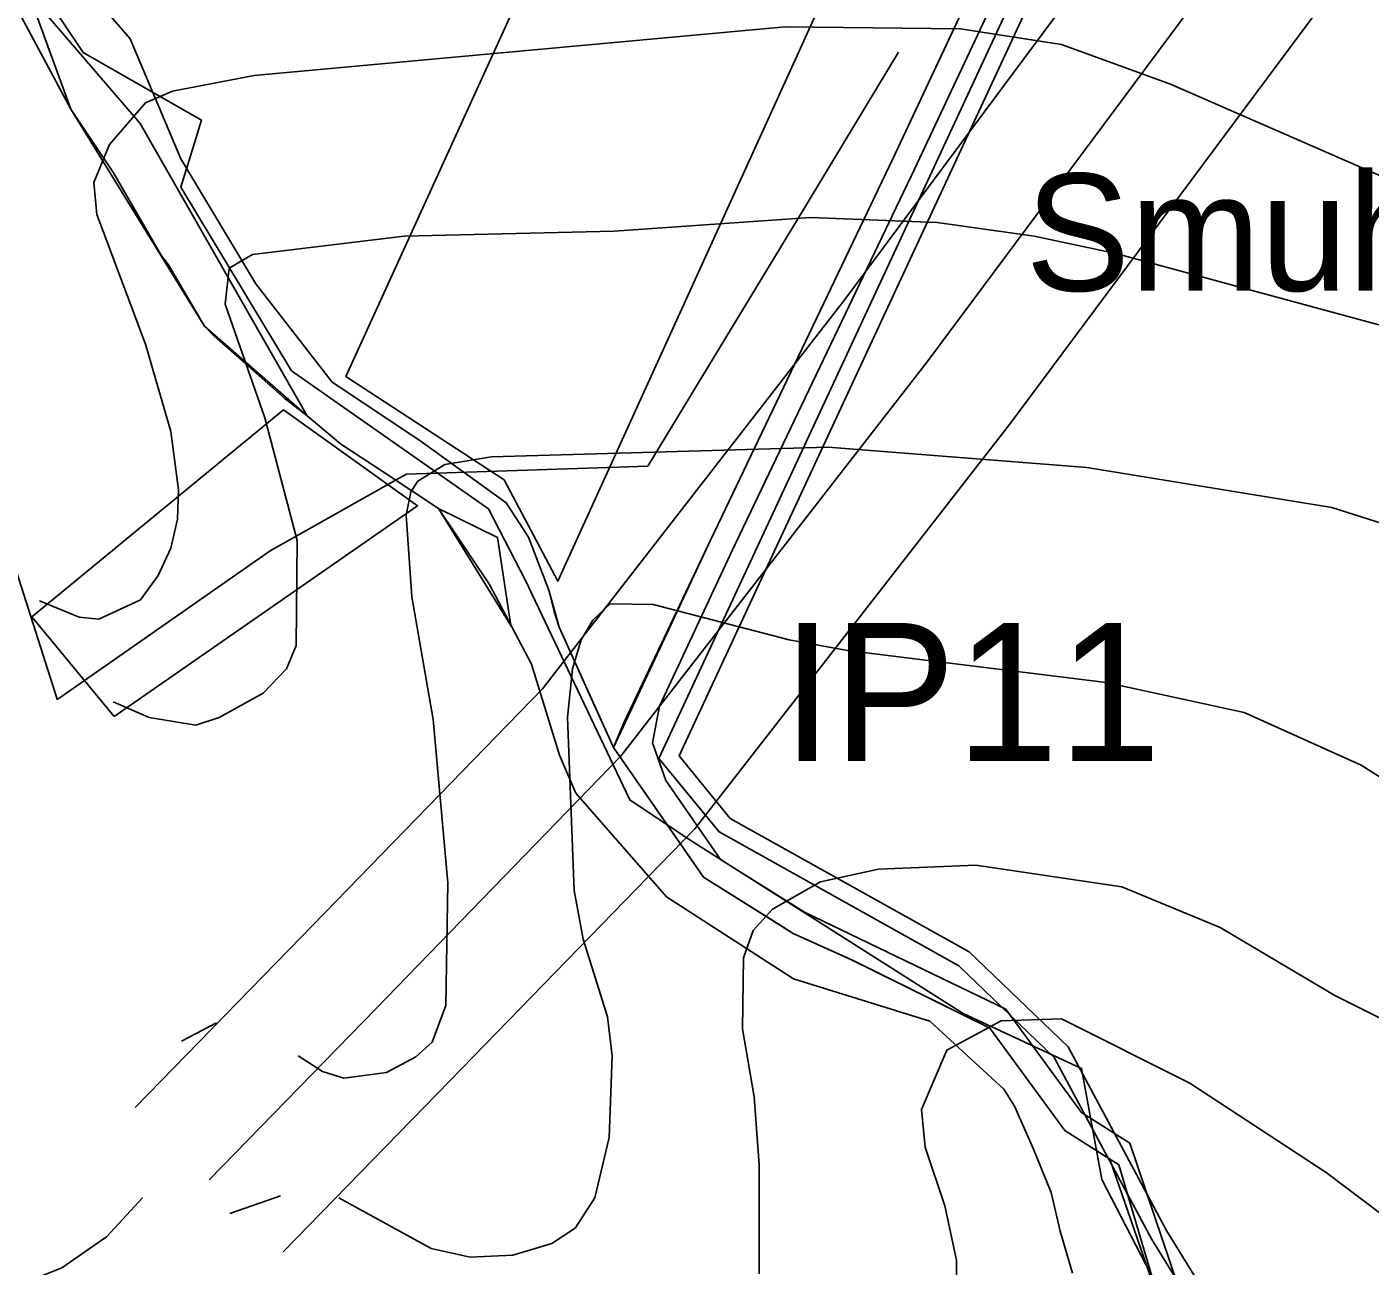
# Model space of a CAD drawing. Extents: x -1900516 to -575031, y -3809306 to -1157387.
# Drawn here: x -577967.9 to -577773, y -1158405.7 to -1158225.9 of the extents above; entities that cross this region are included whole.
import ezdxf

# ---------------------------------------------------------------- set-up
doc = ezdxf.new("R2010")
doc.units = 0
for name, color, linetype in [('01_MÍSTNÍ_NÁZVY', 7, 'Continuous'), ('01_OBVOD NEŘEŠENÉ', 7, 'Continuous'), ('01_OBVOD PÚ', 7, 'Continuous'), ('01_PARCELY_NÁVRH_PC', 7, 'Continuous'), ('01_PARCELY_NÁVRH_ŽP', 7, 'Continuous'), ('01_VRSTEVNICE', 7, 'Continuous'), ('01_ZASTAV_PLOCHY', 7, 'Continuous'), ('02_KULTURY STAV', 7, 'Continuous'), ('03_PC_NÁVRH', 7, 'Continuous'), ('04_ZPF_OP_ORGAN', 7, 'Continuous'), ('06_ÚSES_IP', 7, 'Continuous'), ('07_ELEKTRO', 7, 'Continuous'), ('07_OCH_P A POPISY TI', 7, 'Continuous')]:
    doc.layers.add(name, color=color, linetype=linetype)

msp = doc.modelspace()

# ---------------------------------------------------------------- linework, layer by layer
at = {"layer": '01_OBVOD NEŘEŠENÉ'}
for p, q in [((-577965.94, -1158212.48), (-577952.95, -1158227.7)), ((-577842.3, -1158245.07), (-577830.74, -1158220.43)), ((-577952.95, -1158227.7), (-577945.56, -1158245.1)), ((-577945.56, -1158245.1), (-577934.69, -1158263.21)), ((-577868.69, -1158300.34), (-577842.3, -1158245.07)), ((-577934.69, -1158263.21), (-577923.62, -1158277.48)), ((-577923.62, -1158277.48), (-577910.9, -1158285.94)), ((-577910.9, -1158285.94), (-577898.37, -1158294.98)), ((-577898.37, -1158294.98), (-577895.16, -1158299.99)), ((-577895.16, -1158299.99), (-577892.19, -1158307.69)), ((-577881.29, -1158326.92), (-577868.69, -1158300.34)), ((-577892.19, -1158307.69), (-577891.4, -1158310.78)), ((-577891.4, -1158310.78), (-577890.71, -1158313.05)), ((-577890.71, -1158313.05), (-577882.83, -1158330.47)), ((-577882.83, -1158330.47), (-577881.29, -1158326.92))]:
    msp.add_line(p, q, dxfattribs=at)
at = {"layer": '01_OBVOD PÚ'}
for points in [[(-577965.94, -1158212.48), (-577952.95, -1158227.7), (-577945.56, -1158245.1), (-577934.69, -1158263.21), (-577923.62, -1158277.48), (-577910.9, -1158285.94), (-577898.37, -1158294.98), (-577895.16, -1158299.99), (-577892.19, -1158307.69), (-577891.4, -1158310.78), (-577890.71, -1158313.05), (-577882.83, -1158330.47), (-577881.29, -1158326.92), (-577868.69, -1158300.34), (-577842.3, -1158245.07), (-577830.74, -1158220.43)], [(-577816.21, -1158406.78), (-577818.01, -1158400.64), (-577819.3, -1158395.05), (-577821.86, -1158388.79), (-577824.64, -1158382.54), (-577826.19, -1158380.05), (-577836.91, -1158370.2), (-577856.68, -1158364.04), (-577875.12, -1158352.15), (-577888.29, -1158337.1), (-577890.65, -1158331.59), (-577894.72, -1158318.41), (-577900.8, -1158306.84), (-577908.21, -1158295.8), (-577916.23, -1158290.5), (-577922.4, -1158286.43), (-577927.23, -1158282.37), (-577930.49, -1158279.85), (-577940.75, -1158270.81), (-577942.14, -1158269.35), (-577947.35, -1158260.48), (-577948.39, -1158259.17), (-577955.37, -1158247.11), (-577961.52, -1158237.88), (-577966.92, -1158223.16)]]:
    msp.add_lwpolyline(points, dxfattribs=at)
at = {"layer": '01_PARCELY_NÁVRH_PC'}
for points in [[(-577830.74, -1158220.43), (-577842.3, -1158245.07), (-577868.69, -1158300.34), (-577882.83, -1158330.47), (-577869.73, -1158349.32), (-577856.74, -1158357.46), (-577847.86, -1158361.5), (-577828.22, -1158371.21), (-577817.35, -1158386.07), (-577810.79, -1158390.22), (-577803.3, -1158411.88)], [(-577798.53, -1158415.66), (-577807.88, -1158387.92), (-577814.92, -1158383.47), (-577825.9, -1158368.45), (-577855.08, -1158354.37), (-577867.27, -1158346.73), (-577875.24, -1158335.27), (-577877.15, -1158329.81), (-577876.13, -1158324.52), (-577865.53, -1158301.84), (-577839.14, -1158246.57), (-577827.36, -1158221.46)]]:
    msp.add_lwpolyline(points, dxfattribs=at)
at = {"layer": '01_PARCELY_NÁVRH_ŽP'}
for points in [[(-577803.3, -1158411.88), (-577810.79, -1158390.22), (-577817.35, -1158386.07), (-577828.22, -1158371.21), (-577830.33, -1158370.17), (-577847.86, -1158361.5), (-577848.66, -1158361.11), (-577856.74, -1158357.46), (-577858.94, -1158356.08), (-577869.73, -1158349.32), (-577871.69, -1158346.5), (-577882.83, -1158330.47), (-577886.77, -1158321.76), (-577890.71, -1158313.05), (-577892.19, -1158307.69), (-577895.16, -1158299.99), (-577898.37, -1158294.98), (-577910.9, -1158285.94), (-577923.62, -1158277.48), (-577934.69, -1158263.21), (-577945.56, -1158245.1), (-577952.95, -1158227.7), (-577965.94, -1158212.48)], [(-577966.92, -1158223.16), (-577961.52, -1158237.88), (-577955.37, -1158247.11), (-577948.39, -1158259.17), (-577947.87, -1158259.82), (-577947.35, -1158260.48), (-577942.14, -1158269.35), (-577940.75, -1158270.81), (-577930.49, -1158279.85), (-577927.23, -1158282.37), (-577922.4, -1158286.43), (-577916.23, -1158290.5), (-577908.21, -1158295.8), (-577900.8, -1158306.84), (-577894.72, -1158318.41), (-577890.65, -1158331.59), (-577888.29, -1158337.1), (-577875.12, -1158352.15), (-577856.68, -1158364.04), (-577836.91, -1158370.2), (-577826.19, -1158380.05), (-577824.64, -1158382.54), (-577821.86, -1158388.79), (-577819.3, -1158395.05), (-577818.01, -1158400.64), (-577816.2, -1158406.74)]]:
    msp.add_lwpolyline(points, dxfattribs=at)
at = {"layer": '01_VRSTEVNICE'}
for points in [[(-577734.15, -1158251.64), (-577746.7, -1158253.61), (-577758.55, -1158252.2), (-577766.45, -1158249.8), (-577802.01, -1158234.28), (-577817.81, -1158228.5), (-577832.49, -1158226.24), (-577857.88, -1158225.96), (-577934.92, -1158233.02), (-577946.77, -1158235.27), (-577950.72, -1158236.97), (-577955.94, -1158243.03), (-577958.2, -1158248.53), (-577957.78, -1158253.19), (-577950.72, -1158271.96), (-577947.05, -1158284.66), (-577945.93, -1158293.12), (-577946.07, -1158297.35), (-577947.05, -1158301.59), (-577948.89, -1158305.54), (-577951.43, -1158309.06), (-577957.49, -1158311.89), (-577960.32, -1158311.6), (-577966.1, -1158309.21)], [(-577744.58, -1158275.06), (-577755.73, -1158273.51), (-577809.91, -1158258.83), (-577821.76, -1158256.29), (-577835.87, -1158254.32), (-577854.21, -1158253.61), (-577882.71, -1158255.59), (-577913.19, -1158256.29), (-577935.2, -1158258.98), (-577938.59, -1158260.95), (-577939.15, -1158266.17), (-577933.37, -1158282.68), (-577928.71, -1158300.46), (-577928.85, -1158315.7), (-577930.26, -1158319.08), (-577933.65, -1158322.61), (-577940, -1158326.14), (-577943.39, -1158327.27), (-577950.16, -1158326.14), (-577955.38, -1158323.88)], [(-577744.58, -1158275.06), (-577755.73, -1158273.51), (-577809.91, -1158258.83), (-577821.76, -1158256.29), (-577835.87, -1158254.32), (-577854.21, -1158253.61), (-577882.71, -1158255.59), (-577913.19, -1158256.29), (-577935.2, -1158258.98), (-577938.59, -1158260.95), (-577939.15, -1158266.17), (-577933.37, -1158282.68), (-577928.71, -1158300.46), (-577928.85, -1158315.7), (-577930.26, -1158319.08), (-577933.65, -1158322.61), (-577940, -1158326.14), (-577943.39, -1158327.27), (-577950.16, -1158326.14), (-577955.38, -1158323.88)], [(-577756.01, -1158304.83), (-577767.02, -1158299.33), (-577778.59, -1158295.66), (-577814.14, -1158289.88), (-577851.68, -1158286.91), (-577900.49, -1158288.32), (-577907.27, -1158289.45), (-577911.21, -1158291.85), (-577912.2, -1158293.4), (-577912.91, -1158296.79), (-577912.06, -1158308.64), (-577908.96, -1158326.42), (-577906.84, -1158350.12), (-577907.12, -1158367.9), (-577909.1, -1158373.26), (-577911.5, -1158375.38), (-577915.73, -1158377.63), (-577921.94, -1158378.48), (-577925.04, -1158377.49), (-577928.57, -1158375.24)], [(-577756.01, -1158304.83), (-577767.02, -1158299.33), (-577778.59, -1158295.66), (-577814.14, -1158289.88), (-577851.68, -1158286.91), (-577900.49, -1158288.32), (-577907.27, -1158289.45), (-577911.21, -1158291.85), (-577912.2, -1158293.4), (-577912.91, -1158296.79), (-577912.06, -1158308.64), (-577908.96, -1158326.42), (-577906.84, -1158350.12), (-577907.12, -1158367.9), (-577909.1, -1158373.26), (-577911.5, -1158375.38), (-577915.73, -1158377.63), (-577921.94, -1158378.48), (-577925.04, -1158377.49), (-577928.57, -1158375.24)], [(-577922.64, -1158395.84), (-577909.24, -1158403.17), (-577903.6, -1158404.44), (-577897.39, -1158404.16), (-577891.74, -1158402.47), (-577888.36, -1158400.21), (-577885.54, -1158395.84), (-577883.42, -1158387.09), (-577883, -1158375.24), (-577883.7, -1158369.59), (-577887.23, -1158358.3), (-577888.5, -1158351.25), (-577889.49, -1158326.14), (-577888.78, -1158319.08), (-577887.51, -1158314.85), (-577885.82, -1158312.03), (-577883.28, -1158309.63), (-577877.07, -1158309.77), (-577857.32, -1158314.85), (-577848.85, -1158316.4), (-577811.32, -1158321.06), (-577791.29, -1158325.43), (-577774.36, -1158333.05), (-577760.81, -1158341.66)], [(-577922.64, -1158395.84), (-577909.24, -1158403.17), (-577903.6, -1158404.44), (-577897.39, -1158404.16), (-577891.74, -1158402.47), (-577888.36, -1158400.21), (-577885.54, -1158395.84), (-577883.42, -1158387.09), (-577883, -1158375.24), (-577883.7, -1158369.59), (-577887.23, -1158358.3), (-577888.5, -1158351.25), (-577889.49, -1158326.14), (-577888.78, -1158319.08), (-577887.51, -1158314.85), (-577885.82, -1158312.03), (-577883.28, -1158309.63), (-577877.07, -1158309.77), (-577857.32, -1158314.85), (-577848.85, -1158316.4), (-577811.32, -1158321.06), (-577791.29, -1158325.43), (-577774.36, -1158333.05), (-577760.81, -1158341.66)], [(-577861.69, -1158406.84), (-577861.69, -1158391.04), (-577862.4, -1158381.16), (-577864.09, -1158371.29), (-577863.95, -1158360.99), (-577862.54, -1158357.03), (-577859.72, -1158353.93), (-577852.8, -1158349.98), (-577844.34, -1158348.15), (-577830.23, -1158347.58), (-577809.07, -1158350.69), (-577794.81, -1158356.61), (-577778.17, -1158366.49), (-577743.74, -1158383.7)], [(-577861.69, -1158406.84), (-577861.69, -1158391.04), (-577862.4, -1158381.16), (-577864.09, -1158371.29), (-577863.95, -1158360.99), (-577862.54, -1158357.03), (-577859.72, -1158353.93), (-577852.8, -1158349.98), (-577844.34, -1158348.15), (-577830.23, -1158347.58), (-577809.07, -1158350.69), (-577794.81, -1158356.61), (-577778.17, -1158366.49), (-577743.74, -1158383.7)], [(-577940.42, -1158370.44), (-577945.5, -1158373.12)], [(-577741.2, -1158420.95), (-577779.44, -1158392.17), (-577799.19, -1158379.19), (-577817.81, -1158369.88), (-577826.56, -1158370.16), (-577834.46, -1158374.39), (-577838.13, -1158383), (-577837.57, -1158388.5), (-577834.74, -1158396.97), (-577833.05, -1158404.87), (-577833.05, -1158412.77)], [(-578040.07, -1158479.53), (-578036.22, -1158474.57), (-578033.12, -1158468.64), (-578031.14, -1158462.71), (-578022.54, -1158413.9), (-578020.28, -1158408.68), (-578017.74, -1158406.98), (-578015.34, -1158407.12), (-578005.18, -1158411.07), (-577995.03, -1158412.06), (-577986.56, -1158411.64), (-577969.63, -1158408.68), (-577962.86, -1158405.99), (-577956.36, -1158401.48), (-577951.15, -1158395.84)], [(-578040.07, -1158479.53), (-578036.22, -1158474.57), (-578033.12, -1158468.64), (-578031.14, -1158462.71), (-578022.54, -1158413.9), (-578020.28, -1158408.68), (-578017.74, -1158406.98), (-578015.34, -1158407.12), (-578005.18, -1158411.07), (-577995.03, -1158412.06), (-577986.56, -1158411.64), (-577969.63, -1158408.68), (-577962.86, -1158405.99), (-577956.36, -1158401.48), (-577951.15, -1158395.84)], [(-577962.86, -1158405.99), (-577956.36, -1158401.48), (-577951.15, -1158395.84)], [(-577931.11, -1158395.55), (-577938.45, -1158398.09)]]:
    msp.add_lwpolyline(points, dxfattribs=at)
at = {"layer": '01_ZASTAV_PLOCHY'}
for points in [[(-577837.23, -1158191.91), (-577841.39, -1158197.67), (-577890.87, -1158306.38), (-577898.67, -1158291.66), (-577921.64, -1158276.65), (-577870.42, -1158164.43), (-577845.27, -1158182.47)], [(-577975.28, -1158212.32), (-577951.46, -1158239.95), (-577927.23, -1158282.37), (-577942.14, -1158269.35), (-577961.52, -1158237.88)], [(-577955.23, -1158325.98), (-577911.23, -1158295.41), (-577930.69, -1158281.52), (-577967.19, -1158311.54)], [(-577908.21, -1158295.8), (-577897.71, -1158312.81), (-577899.62, -1158300.03)]]:
    msp.add_lwpolyline(points, close=True, dxfattribs=at)
at = {"layer": '02_KULTURY STAV'}
for points in [[(-577801.69, -1158417.31), (-577809.5, -1158391.03), (-577817.35, -1158386.07), (-577828.22, -1158371.21), (-577848.66, -1158361.11), (-577856.74, -1158357.46), (-577869.73, -1158349.32), (-577882.83, -1158330.47), (-577881.29, -1158326.92), (-577868.69, -1158300.34), (-577842.3, -1158245.07), (-577830.74, -1158220.43), (-577830.33, -1158217.76), (-577829.11, -1158214.8), (-577825.59, -1158206.21), (-577825.9, -1158205.97), (-577821.82, -1158200.05), (-577819.46, -1158196.86), (-577816.2, -1158190.71), (-577810.76, -1158194.68), (-577793.02, -1158203.55), (-577784.1, -1158209.19), (-577764.68, -1158220.49)], [(-577965.94, -1158212.48), (-577952.95, -1158227.7), (-577945.56, -1158245.1), (-577934.69, -1158263.21), (-577923.62, -1158277.48), (-577910.9, -1158285.94), (-577898.37, -1158294.98), (-577895.16, -1158299.99), (-577892.19, -1158307.69), (-577891.4, -1158310.78), (-577890.71, -1158313.05), (-577882.83, -1158330.47), (-577869.73, -1158349.32), (-577856.74, -1158357.46), (-577848.66, -1158361.11), (-577828.22, -1158371.21), (-577817.35, -1158386.07), (-577809.5, -1158391.03), (-577801.69, -1158417.31)], [(-577830.74, -1158220.43), (-577842.3, -1158245.07), (-577868.69, -1158300.34), (-577881.29, -1158326.92), (-577882.83, -1158330.47), (-577890.71, -1158313.05), (-577891.4, -1158310.78), (-577892.19, -1158307.69), (-577895.16, -1158299.99), (-577898.37, -1158294.98), (-577910.9, -1158285.94), (-577923.62, -1158277.48), (-577934.69, -1158263.21), (-577945.56, -1158245.1), (-577952.95, -1158227.7), (-577965.94, -1158212.48)], [(-577816.21, -1158406.78), (-577818.01, -1158400.64), (-577819.3, -1158395.05), (-577821.86, -1158388.79), (-577824.64, -1158382.54), (-577826.19, -1158380.05), (-577836.91, -1158370.2), (-577856.68, -1158364.04), (-577875.12, -1158352.15), (-577888.29, -1158337.1), (-577890.65, -1158331.59), (-577894.72, -1158318.41), (-577900.8, -1158306.84), (-577908.21, -1158295.8), (-577916.23, -1158290.5), (-577922.4, -1158286.43), (-577927.23, -1158282.37), (-577930.49, -1158279.85), (-577940.75, -1158270.81), (-577942.14, -1158269.35), (-577947.35, -1158260.48), (-577948.39, -1158259.17), (-577955.37, -1158247.11), (-577961.52, -1158237.88), (-577966.92, -1158223.16)]]:
    msp.add_lwpolyline(points, dxfattribs=at)
at = {"layer": '03_PC_NÁVRH'}
msp.add_lwpolyline([(-577814.09, -1158192.25), (-577815.15, -1158200.78), (-577876.23, -1158332.07), (-577867.5, -1158342.73), (-577832.7, -1158362.18), (-577818.87, -1158375.46), (-577804.7, -1158401.89), (-577783.46, -1158436.26), (-577775.94, -1158456.69), (-577777.51, -1158478.59), (-577783.05, -1158506.78), (-577777.3, -1158607.39)], dxfattribs=at)
at = {"layer": '04_ZPF_OP_ORGAN'}
msp.add_lwpolyline([(-577701.35, -1158429.17), (-577734.49, -1158375.27), (-577746.24, -1158353.44), (-577755.57, -1158328.82), (-577761.17, -1158317.33), (-577737.36, -1158273.5), (-577736.08, -1158259.23), (-577741.95, -1158248.96), (-577752.91, -1158235.68), (-577769.81, -1158224.88), (-577780.69, -1158218.09), (-577793.88, -1158210.25), (-577812.57, -1158200.28), (-577812.72, -1158201.48), (-577843.01, -1158266.59), (-577873.3, -1158331.7), (-577865.87, -1158340.78), (-577831.2, -1158360.15), (-577816.85, -1158373.93), (-577802.53, -1158400.64), (-577781.2, -1158435.16)], dxfattribs=at)
msp.add_lwpolyline([(-577701.35, -1158429.17), (-577734.49, -1158375.27), (-577746.24, -1158353.44), (-577755.57, -1158328.82), (-577761.17, -1158317.33), (-577737.36, -1158273.5), (-577736.08, -1158259.23), (-577741.95, -1158248.96), (-577752.91, -1158235.68), (-577769.81, -1158224.88), (-577780.69, -1158218.09), (-577793.88, -1158210.25), (-577812.57, -1158200.28), (-577812.72, -1158201.48), (-577843.01, -1158266.59), (-577873.3, -1158331.7), (-577865.87, -1158340.78), (-577831.2, -1158360.15), (-577816.85, -1158373.93), (-577802.53, -1158400.64), (-577781.2, -1158435.16)], dxfattribs=at)
at = {"layer": '06_ÚSES_IP'}
msp.add_lwpolyline([(-578047.23, -1158102.98), (-578020.29, -1158134.59), (-578013.86, -1158156.22), (-577989.62, -1158191.68), (-577973.28, -1158209.51), (-577959.76, -1158229.68), (-577942.58, -1158239.46), (-577945.56, -1158249.18), (-577929.5, -1158275.84), (-577900.96, -1158295.86), (-577895.56, -1158306.25), (-577880.43, -1158338.09), (-577871.82, -1158343.82), (-577832.06, -1158369.09), (-577814.9, -1158377.07), (-577811.97, -1158393.18), (-577782.15, -1158450.73), (-577791.81, -1158503.27), (-577785.72, -1158619.39)], dxfattribs=at)
at = {"layer": '07_ELEKTRO'}
for points in [[(-577796.56, -1158031.66), (-577794.54, -1158120.34), (-577789.3, -1158210), (-577837.32, -1158274.56), (-577881.79, -1158331.82)], [(-577963.52, -1158323.55), (-577963.82, -1158322.56), (-577972.7, -1158294.79), (-577978.32, -1158286.29), (-577983.71, -1158279.01), (-577995.89, -1158262.18), (-578000.98, -1158255.23), (-578001.1, -1158255.06), (-578001.21, -1158254.9), (-578012.11, -1158240.15), (-578016.96, -1158234.21), (-578031.18, -1158214.02)], [(-577912.85, -1158290.82), (-577877.85, -1158289.68), (-577855.97, -1158253.67), (-577841.45, -1158229.63)], [(-577963.52, -1158323.55), (-577962.94, -1158323.14), (-577961.63, -1158322.23), (-577932.6, -1158301.94), (-577914.33, -1158291.65), (-577912.85, -1158290.82)], [(-577881.79, -1158331.82), (-577917.31, -1158368.41), (-577941.45, -1158393.2)]]:
    msp.add_lwpolyline(points, dxfattribs=at)
at = {"layer": '07_OCH_P A POPISY TI'}
for points in [[(-577781.26, -1158044.72), (-577779.55, -1158119.73), (-577774.01, -1158214.57), (-577825.38, -1158283.64), (-577871.03, -1158342.27)], [(-577811.14, -1158050.19), (-577809.53, -1158120.95), (-577804.59, -1158205.43), (-577849.26, -1158265.48), (-577893.13, -1158321.97)], [(-577893.13, -1158321.97), (-577928.06, -1158357.95), (-577952.2, -1158382.73)], [(-577871.03, -1158342.27), (-577906.56, -1158378.87), (-577930.71, -1158403.66)]]:
    msp.add_lwpolyline(points, dxfattribs=at)

# ---------------------------------------------------------------- texts
at = {"layer": '01_MÍSTNÍ_NÁZVY'}
msp.add_text('Smuha', height=17, dxfattribs=at).set_placement((-577823.03, -1158264.24))
at = {"layer": '06_ÚSES_IP'}
msp.add_text('IP11', height=20, dxfattribs=at).set_placement((-577858.41, -1158332.43))

doc.saveas('drawing.dxf')
